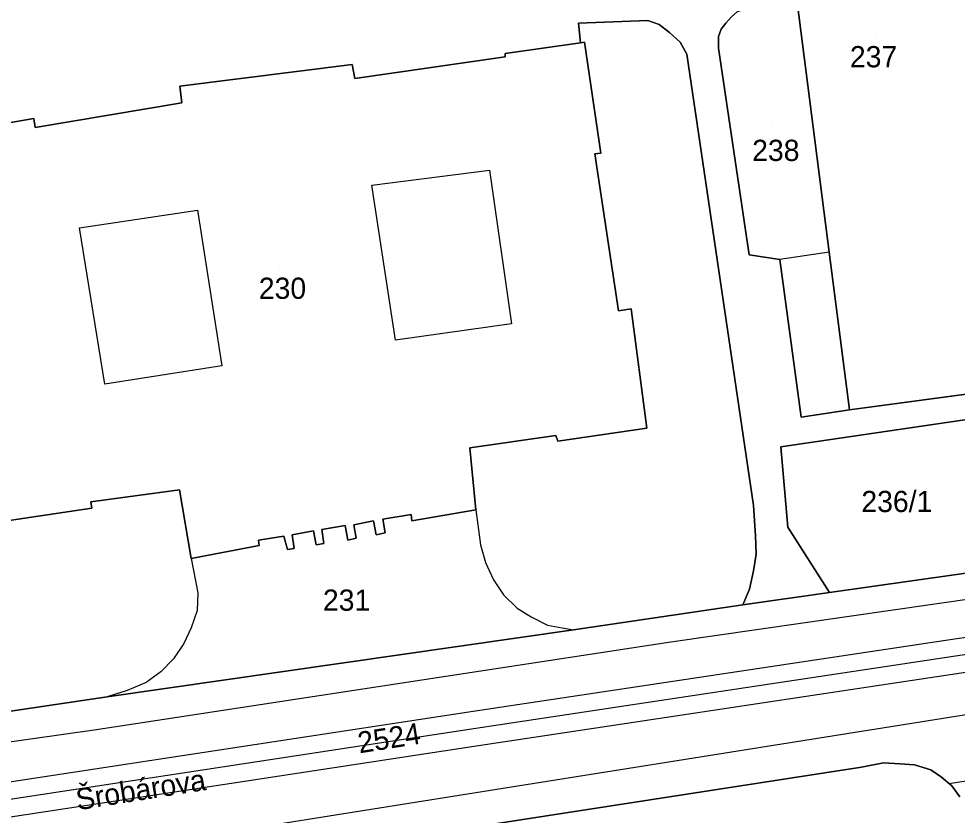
# Model space of a CAD drawing. Extents: x -263423 to -261326, y -1240067 to -1237864.
# Drawn here: x -263319.3 to -263230.8, y -1239723.2 to -1239648.1 of the extents above; entities that cross this region are included whole.
import ezdxf

# ---------------------------------------------------------------- set-up
doc = ezdxf.new("R2010")
doc.units = 0
for name, color, linetype in [('body_kn', 7, 'Continuous'), ('kladpar_druhypozemkov', 7, 'Continuous'), ('kladpar_hranice', 7, 'Continuous'), ('kladpar_parcelnecisla', 7, 'Continuous'), ('kladpar_plochy', 7, 'Continuous'), ('popisy', 7, 'Continuous'), ('tarchy_linie', 7, 'Continuous'), ('zappar_hrandruhpozemk', 7, 'Continuous'), ('znacky', 7, 'Continuous')]:
    doc.layers.add(name, color=color, linetype=linetype)

msp = doc.modelspace()

# ---------------------------------------------------------------- linework, layer by layer
at = {"layer": 'body_kn'}
for p, q in [((-263266.54, -1239648.5), (-263266.54, -1239648.5)), ((-263260, -1239648.25), (-263260, -1239648.25)), ((-263258.92, -1239648.63), (-263258.92, -1239648.63)), ((-263252.64, -1239648.49), (-263252.64, -1239648.49)), ((-263257.97, -1239649.39), (-263257.97, -1239649.39)), ((-263253.08, -1239649.07), (-263253.08, -1239649.07)), ((-263266.35, -1239650.34), (-263266.35, -1239650.34)), ((-263265.97, -1239650.28), (-263265.97, -1239650.28)), ((-263256.95, -1239650.28), (-263256.95, -1239650.28)), ((-263253.34, -1239649.77), (-263253.34, -1239649.77)), ((-263273.46, -1239651.37), (-263273.46, -1239651.37)), ((-263253.34, -1239650.85), (-263253.34, -1239650.85)), ((-263273.46, -1239651.68), (-263273.46, -1239651.68)), ((-263256.32, -1239651.42), (-263256.32, -1239651.42)), ((-263287.87, -1239652.39), (-263287.87, -1239652.39)), ((-263287.87, -1239652.39), (-263287.87, -1239652.39)), ((-263287.61, -1239653.72), (-263287.61, -1239653.72)), ((-263304.12, -1239654.43), (-263304.12, -1239654.43)), ((-263303.93, -1239656.02), (-263303.93, -1239656.02)), ((-263317.89, -1239657.49), (-263317.89, -1239657.49)), ((-263317.76, -1239658.32), (-263317.76, -1239658.32)), ((-263265, -1239660.82), (-263265, -1239660.82)), ((-263264.43, -1239660.76), (-263264.43, -1239660.76)), ((-263274.91, -1239662.36), (-263274.91, -1239662.36)), ((-263286.01, -1239663.76), (-263286.01, -1239663.76)), ((-263286.01, -1239663.76), (-263286.01, -1239663.76)), ((-263302.46, -1239666.12), (-263302.46, -1239666.12)), ((-263313.56, -1239667.78), (-263313.56, -1239667.78)), ((-263313.56, -1239667.78), (-263313.56, -1239667.78)), ((-263250.46, -1239670.35), (-263250.46, -1239670.35)), ((-263247.54, -1239670.79), (-263247.54, -1239670.79)), ((-263242.9, -1239670.09), (-263242.9, -1239670.09)), ((-263242.9, -1239670.09), (-263242.9, -1239670.09)), ((-263262.77, -1239675.63), (-263262.77, -1239675.63)), ((-263261.56, -1239675.43), (-263261.56, -1239675.43)), ((-263272.86, -1239676.84), (-263272.86, -1239676.84)), ((-263283.78, -1239678.37), (-263283.78, -1239678.37)), ((-263300.15, -1239680.79), (-263300.15, -1239680.79)), ((-263311.2, -1239682.52), (-263311.2, -1239682.52)), ((-263240.98, -1239684.95), (-263240.98, -1239684.95)), ((-263245.55, -1239685.65), (-263245.55, -1239685.65)), ((-263260.09, -1239686.68), (-263260.09, -1239686.68)), ((-263268.66, -1239687.38), (-263268.66, -1239687.38)), ((-263268.47, -1239687.89), (-263268.47, -1239687.89)), ((-263247.45, -1239688.45), (-263247.45, -1239688.45)), ((-263276.78, -1239688.53), (-263276.78, -1239688.53)), ((-263304.14, -1239692.49), (-263304.14, -1239692.49)), ((-263312.52, -1239693.63), (-263312.52, -1239693.63)), ((-263312.4, -1239694.21), (-263312.4, -1239694.21)), ((-263276.21, -1239694.38), (-263276.21, -1239694.38)), ((-263276.21, -1239694.38), (-263276.21, -1239694.38)), ((-263250.05, -1239693.98), (-263250.05, -1239693.98)), ((-263285.85, -1239695.4), (-263285.85, -1239695.4)), ((-263284.97, -1239695.27), (-263284.97, -1239695.27)), ((-263282.3, -1239694.82), (-263282.3, -1239694.82)), ((-263282.24, -1239695.4), (-263282.24, -1239695.4)), ((-263291.5, -1239696.35), (-263291.5, -1239696.35)), ((-263290.74, -1239696.23), (-263290.74, -1239696.23)), ((-263288.52, -1239695.84), (-263288.52, -1239695.84)), ((-263287.7, -1239695.78), (-263287.7, -1239695.78)), ((-263246.81, -1239696.01), (-263246.81, -1239696.01)), ((-263296.71, -1239697.25), (-263296.71, -1239697.25)), ((-263294.3, -1239696.86), (-263294.3, -1239696.86)), ((-263293.54, -1239696.74), (-263293.54, -1239696.74)), ((-263288.27, -1239697.24), (-263288.27, -1239697.24)), ((-263287.5, -1239697.05), (-263287.5, -1239697.05)), ((-263285.6, -1239696.73), (-263285.6, -1239696.73)), ((-263284.77, -1239696.54), (-263284.77, -1239696.54)), ((-263249.86, -1239696.84), (-263249.86, -1239696.84)), ((-263296.65, -1239697.75), (-263296.65, -1239697.75)), ((-263296.65, -1239697.75), (-263296.65, -1239697.75)), ((-263293.98, -1239698.13), (-263293.98, -1239698.13)), ((-263293.34, -1239698.01), (-263293.34, -1239698.01)), ((-263291.25, -1239697.69), (-263291.25, -1239697.69)), ((-263290.55, -1239697.56), (-263290.55, -1239697.56)), ((-263275.76, -1239697.68), (-263275.76, -1239697.68)), ((-263303.06, -1239698.97), (-263303.06, -1239698.97)), ((-263303.06, -1239698.97), (-263303.06, -1239698.97)), ((-263249.79, -1239698.55), (-263249.79, -1239698.55)), ((-263275.31, -1239699.33), (-263275.31, -1239699.33)), ((-263250.04, -1239700.14), (-263250.04, -1239700.14)), ((-263274.55, -1239700.98), (-263274.55, -1239700.98)), ((-263302.42, -1239702.21), (-263302.42, -1239702.21)), ((-263273.59, -1239702.38), (-263273.59, -1239702.38)), ((-263250.42, -1239701.86), (-263250.42, -1239701.86)), ((-263242.87, -1239702.17), (-263242.87, -1239702.17)), ((-263251.05, -1239703.32), (-263251.05, -1239703.32)), ((-263302.48, -1239703.86), (-263302.48, -1239703.86)), ((-263272.32, -1239703.65), (-263272.32, -1239703.65)), ((-263270.99, -1239704.47), (-263270.99, -1239704.47)), ((-263269.46, -1239705.24), (-263269.46, -1239705.24)), ((-263303.05, -1239705.51), (-263303.05, -1239705.51)), ((-263268.07, -1239705.49), (-263268.07, -1239705.49)), ((-263266.99, -1239705.68), (-263266.99, -1239705.68)), ((-263266.99, -1239705.68), (-263266.99, -1239705.68)), ((-263303.75, -1239706.97), (-263303.75, -1239706.97)), ((-263257.84, -1239706.82), (-263257.84, -1239706.82)), ((-263230.88, -1239706.5), (-263230.88, -1239706.5)), ((-263304.7, -1239708.43), (-263304.7, -1239708.43)), ((-263305.9, -1239709.64), (-263305.9, -1239709.64)), ((-263309.08, -1239711.42), (-263309.08, -1239711.42)), ((-263307.3, -1239710.66), (-263307.3, -1239710.66)), ((-263310.98, -1239712), (-263310.98, -1239712)), ((-263276.45, -1239713.36), (-263276.45, -1239713.36)), ((-263276.2, -1239715), (-263276.2, -1239715)), ((-263312.18, -1239715.11), (-263312.18, -1239715.11)), ((-263275.95, -1239716.62), (-263275.95, -1239716.62)), ((-263237.77, -1239718.24), (-263237.77, -1239718.24)), ((-263236.24, -1239718.31), (-263236.24, -1239718.31)), ((-263234.85, -1239718.43), (-263234.85, -1239718.43)), ((-263239.86, -1239718.63), (-263239.86, -1239718.63)), ((-263233.32, -1239718.88), (-263233.32, -1239718.88)), ((-263232.31, -1239719.58), (-263232.31, -1239719.58)), ((-263231.61, -1239720.18), (-263231.61, -1239720.18)), ((-263231.35, -1239720.4), (-263231.35, -1239720.4))]:
    msp.add_line(p, q, dxfattribs=at)
at = {"layer": 'kladpar_druhypozemkov'}
for p, q in [((-263238.55, -1239649.89), (-263238.55, -1239649.89)), ((-263248.2, -1239658.11), (-263248.2, -1239658.11)), ((-263294.75, -1239671.69), (-263294.75, -1239671.69)), ((-263236, -1239692.81), (-263236, -1239692.81)), ((-263288.66, -1239702.19), (-263288.66, -1239702.19)), ((-263283.99, -1239714.88), (-263283.99, -1239714.88))]:
    msp.add_line(p, q, dxfattribs=at)
at = {"layer": 'kladpar_hranice'}
for points in [[(-263232.23, -1239619.84), (-263225.3, -1239682.85), (-263240.98, -1239684.95), (-263242.9, -1239670.09), (-263245.91, -1239646.52), (-263248.2, -1239646.78), (-263250.74, -1239647.16), (-263251.63, -1239641.06), (-263267.69, -1239638.47), (-263267.89, -1239636.94), (-263268.71, -1239636.88), (-263268.84, -1239635.1), (-263268.08, -1239635.04), (-263268.27, -1239633.64), (-263269.03, -1239633.71), (-263269.16, -1239632.05), (-263268.4, -1239631.99), (-263268.53, -1239630.59), (-263271.32, -1239630.98), (-263271.7, -1239628.31), (-263268.85, -1239627.42), (-263254.7, -1239622.77), (-263248.99, -1239621.44), (-263232.23, -1239619.84)], [(-263248.2, -1239646.78), (-263245.91, -1239646.52), (-263242.9, -1239670.09), (-263240.98, -1239684.95), (-263245.55, -1239685.65), (-263247.54, -1239670.79), (-263250.46, -1239670.35), (-263253.34, -1239650.85), (-263253.34, -1239649.77), (-263253.08, -1239649.07), (-263252.64, -1239648.49), (-263252.13, -1239647.92), (-263251.56, -1239647.41), (-263250.74, -1239647.16), (-263248.2, -1239646.78)], [(-263224.98, -1239685.13), (-263247.45, -1239688.45), (-263246.81, -1239696.01), (-263242.87, -1239702.17), (-263251.05, -1239703.32), (-263250.42, -1239701.86), (-263250.04, -1239700.14), (-263249.79, -1239698.55), (-263249.86, -1239696.84), (-263250.05, -1239693.98), (-263256.32, -1239651.42), (-263256.95, -1239650.28), (-263257.97, -1239649.39), (-263258.92, -1239648.63), (-263260, -1239648.25), (-263266.54, -1239648.5), (-263266.35, -1239650.34), (-263273.46, -1239651.37), (-263273.46, -1239651.68), (-263287.61, -1239653.72), (-263287.87, -1239652.39), (-263304.12, -1239654.43), (-263303.93, -1239656.02), (-263317.76, -1239658.32), (-263317.89, -1239657.49), (-263325.7, -1239658.83)], [(-263296.65, -1239697.75), (-263296.71, -1239697.25), (-263294.3, -1239696.86), (-263293.98, -1239698.13), (-263293.34, -1239698.01), (-263293.54, -1239696.74), (-263291.5, -1239696.35), (-263291.25, -1239697.69), (-263290.55, -1239697.56), (-263290.74, -1239696.23), (-263288.52, -1239695.84), (-263288.27, -1239697.24), (-263287.5, -1239697.05), (-263287.7, -1239695.78), (-263285.85, -1239695.4), (-263285.6, -1239696.73), (-263284.77, -1239696.54), (-263284.97, -1239695.27), (-263282.3, -1239694.82), (-263282.24, -1239695.4), (-263276.21, -1239694.38), (-263276.78, -1239688.53), (-263268.66, -1239687.38), (-263268.47, -1239687.89), (-263260.09, -1239686.68), (-263261.56, -1239675.43), (-263262.77, -1239675.63), (-263265, -1239660.82), (-263264.43, -1239660.76), (-263265.97, -1239650.28), (-263266.35, -1239650.34), (-263266.54, -1239648.5), (-263260, -1239648.25), (-263258.92, -1239648.63), (-263257.97, -1239649.39), (-263256.95, -1239650.28), (-263256.32, -1239651.42), (-263250.05, -1239693.98), (-263249.86, -1239696.84), (-263249.79, -1239698.55), (-263250.04, -1239700.14), (-263250.42, -1239701.86), (-263251.05, -1239703.32), (-263266.99, -1239705.68), (-263310.98, -1239712), (-263322.85, -1239713.78)], [(-263252.13, -1239647.92), (-263252.64, -1239648.49), (-263253.08, -1239649.07), (-263253.34, -1239649.77), (-263253.34, -1239650.85), (-263250.46, -1239670.35), (-263247.54, -1239670.79), (-263245.55, -1239685.65), (-263240.98, -1239684.95), (-263225.3, -1239682.85)], [(-263287.87, -1239652.39), (-263287.61, -1239653.72), (-263273.46, -1239651.68), (-263273.46, -1239651.37), (-263266.35, -1239650.34), (-263265.97, -1239650.28), (-263264.43, -1239660.76), (-263265, -1239660.82), (-263262.77, -1239675.63), (-263261.56, -1239675.43), (-263260.09, -1239686.68), (-263268.47, -1239687.89), (-263268.66, -1239687.38), (-263276.78, -1239688.53), (-263276.21, -1239694.38), (-263282.24, -1239695.4), (-263282.3, -1239694.82), (-263284.97, -1239695.27), (-263284.77, -1239696.54), (-263285.6, -1239696.73), (-263285.85, -1239695.4), (-263287.7, -1239695.78), (-263287.5, -1239697.05), (-263288.27, -1239697.24), (-263288.52, -1239695.84), (-263290.74, -1239696.23), (-263290.55, -1239697.56), (-263291.25, -1239697.69), (-263291.5, -1239696.35), (-263293.54, -1239696.74), (-263293.34, -1239698.01), (-263293.98, -1239698.13), (-263294.3, -1239696.86), (-263296.71, -1239697.25), (-263296.65, -1239697.75), (-263303.06, -1239698.97), (-263304.14, -1239692.49), (-263312.52, -1239693.63), (-263312.4, -1239694.21), (-263320.84, -1239695.48)], [(-263325.7, -1239658.83), (-263317.89, -1239657.49), (-263317.76, -1239658.32), (-263303.93, -1239656.02), (-263304.12, -1239654.43), (-263287.87, -1239652.39)], [(-263224.98, -1239685.13), (-263224.48, -1239689), (-263228.46, -1239689.52), (-263227.81, -1239694.48), (-263223.83, -1239693.96), (-263223.13, -1239699.36), (-263242.87, -1239702.17), (-263246.81, -1239696.01), (-263247.45, -1239688.45), (-263224.98, -1239685.13)], [(-263320.84, -1239695.48), (-263312.4, -1239694.21), (-263312.52, -1239693.63), (-263304.14, -1239692.49), (-263303.06, -1239698.97), (-263296.65, -1239697.75)], [(-263266.99, -1239705.68), (-263251.05, -1239703.32), (-263242.87, -1239702.17), (-263223.13, -1239699.36)], [(-263349.43, -1239732.71), (-263351.94, -1239720.93), (-263351.96, -1239720.82), (-263352.5, -1239718.27), (-263325.39, -1239714.1), (-263322.85, -1239713.78), (-263310.98, -1239712), (-263266.99, -1239705.68)], [(-263287.03, -1239725.96), (-263283.16, -1239725.32), (-263239.86, -1239718.63), (-263237.77, -1239718.24), (-263236.24, -1239718.31), (-263234.85, -1239718.43), (-263233.32, -1239718.88), (-263232.31, -1239719.58), (-263231.35, -1239720.4), (-263230.59, -1239721.42)], [(-263230.59, -1239721.42), (-263231.35, -1239720.4), (-263232.31, -1239719.58), (-263233.32, -1239718.88), (-263234.85, -1239718.43), (-263236.24, -1239718.31), (-263237.77, -1239718.24), (-263239.86, -1239718.63), (-263283.16, -1239725.32)]]:
    msp.add_lwpolyline(points, dxfattribs=at)
at = {"layer": 'kladpar_plochy'}
for p, q in [((-263260, -1239648.25), (-263266.54, -1239648.5)), ((-263266.54, -1239648.5), (-263266.35, -1239650.34)), ((-263258.92, -1239648.63), (-263260, -1239648.25)), ((-263257.97, -1239649.39), (-263258.92, -1239648.63)), ((-263252.64, -1239648.49), (-263253.08, -1239649.07)), ((-263252.13, -1239647.92), (-263252.64, -1239648.49)), ((-263256.95, -1239650.28), (-263257.97, -1239649.39)), ((-263253.08, -1239649.07), (-263253.34, -1239649.77)), ((-263266.35, -1239650.34), (-263273.46, -1239651.37)), ((-263256.32, -1239651.42), (-263256.95, -1239650.28)), ((-263253.34, -1239649.77), (-263253.34, -1239650.85)), ((-263273.46, -1239651.37), (-263273.46, -1239651.68)), ((-263253.34, -1239650.85), (-263250.46, -1239670.35)), ((-263273.46, -1239651.68), (-263287.61, -1239653.72)), ((-263250.05, -1239693.98), (-263256.32, -1239651.42)), ((-263287.87, -1239652.39), (-263304.12, -1239654.43)), ((-263287.61, -1239653.72), (-263287.87, -1239652.39)), ((-263304.12, -1239654.43), (-263303.93, -1239656.02)), ((-263303.93, -1239656.02), (-263317.76, -1239658.32)), ((-263317.89, -1239657.49), (-263325.7, -1239658.83)), ((-263317.76, -1239658.32), (-263317.89, -1239657.49)), ((-263250.46, -1239670.35), (-263247.54, -1239670.79)), ((-263247.54, -1239670.79), (-263245.55, -1239685.65)), ((-263240.98, -1239684.95), (-263225.3, -1239682.85)), ((-263245.55, -1239685.65), (-263240.98, -1239684.95)), ((-263224.98, -1239685.13), (-263247.45, -1239688.45)), ((-263247.45, -1239688.45), (-263246.81, -1239696.01)), ((-263249.86, -1239696.84), (-263250.05, -1239693.98)), ((-263246.81, -1239696.01), (-263242.87, -1239702.17)), ((-263249.79, -1239698.55), (-263249.86, -1239696.84)), ((-263250.04, -1239700.14), (-263249.79, -1239698.55)), ((-263250.42, -1239701.86), (-263250.04, -1239700.14)), ((-263251.05, -1239703.32), (-263250.42, -1239701.86)), ((-263242.87, -1239702.17), (-263251.05, -1239703.32))]:
    msp.add_line(p, q, dxfattribs=at)
for points in [[(-263232.23, -1239619.84), (-263225.3, -1239682.85), (-263240.98, -1239684.95), (-263242.9, -1239670.09), (-263245.91, -1239646.52), (-263248.2, -1239646.78), (-263250.74, -1239647.16), (-263251.63, -1239641.06), (-263267.69, -1239638.47), (-263267.89, -1239636.94), (-263268.71, -1239636.88), (-263268.84, -1239635.1), (-263268.08, -1239635.04), (-263268.27, -1239633.64), (-263269.03, -1239633.71), (-263269.16, -1239632.05), (-263268.4, -1239631.99), (-263268.53, -1239630.59), (-263271.32, -1239630.98), (-263271.7, -1239628.31), (-263268.85, -1239627.42), (-263254.7, -1239622.77), (-263248.99, -1239621.44)], [(-263248.2, -1239646.78), (-263245.91, -1239646.52), (-263242.9, -1239670.09), (-263240.98, -1239684.95), (-263245.55, -1239685.65), (-263247.54, -1239670.79), (-263250.46, -1239670.35), (-263253.34, -1239650.85), (-263253.34, -1239649.77), (-263253.08, -1239649.07), (-263252.64, -1239648.49), (-263252.13, -1239647.92), (-263251.56, -1239647.41), (-263250.74, -1239647.16)], [(-263224.98, -1239685.13), (-263224.48, -1239689), (-263228.46, -1239689.52), (-263227.81, -1239694.48), (-263223.83, -1239693.96), (-263223.13, -1239699.36), (-263242.87, -1239702.17), (-263246.81, -1239696.01), (-263247.45, -1239688.45)]]:
    msp.add_lwpolyline(points, close=True, dxfattribs=at)
for points in [[(-263320.84, -1239695.48), (-263312.4, -1239694.21), (-263312.52, -1239693.63), (-263304.14, -1239692.49), (-263303.06, -1239698.97), (-263296.65, -1239697.75), (-263296.71, -1239697.25), (-263294.3, -1239696.86), (-263293.98, -1239698.13), (-263293.34, -1239698.01), (-263293.54, -1239696.74), (-263291.5, -1239696.35), (-263291.25, -1239697.69), (-263290.55, -1239697.56), (-263290.74, -1239696.23), (-263288.52, -1239695.84), (-263288.27, -1239697.24), (-263287.5, -1239697.05), (-263287.7, -1239695.78), (-263285.85, -1239695.4), (-263285.6, -1239696.73), (-263284.77, -1239696.54), (-263284.97, -1239695.27), (-263282.3, -1239694.82), (-263282.24, -1239695.4), (-263276.21, -1239694.38), (-263276.78, -1239688.53), (-263268.66, -1239687.38), (-263268.47, -1239687.89), (-263260.09, -1239686.68), (-263261.56, -1239675.43), (-263262.77, -1239675.63), (-263265, -1239660.82), (-263264.43, -1239660.76), (-263265.97, -1239650.28), (-263266.35, -1239650.34), (-263266.54, -1239648.5), (-263260, -1239648.25), (-263258.92, -1239648.63), (-263257.97, -1239649.39), (-263256.95, -1239650.28), (-263256.32, -1239651.42), (-263250.05, -1239693.98), (-263249.86, -1239696.84), (-263249.79, -1239698.55), (-263250.04, -1239700.14), (-263250.42, -1239701.86), (-263251.05, -1239703.32), (-263266.99, -1239705.68), (-263310.98, -1239712), (-263322.85, -1239713.78)], [(-263325.7, -1239658.83), (-263317.89, -1239657.49), (-263317.76, -1239658.32), (-263303.93, -1239656.02), (-263304.12, -1239654.43), (-263287.87, -1239652.39), (-263287.61, -1239653.72), (-263273.46, -1239651.68), (-263273.46, -1239651.37), (-263266.35, -1239650.34), (-263265.97, -1239650.28), (-263264.43, -1239660.76), (-263265, -1239660.82), (-263262.77, -1239675.63), (-263261.56, -1239675.43), (-263260.09, -1239686.68), (-263268.47, -1239687.89), (-263268.66, -1239687.38), (-263276.78, -1239688.53), (-263276.21, -1239694.38), (-263282.24, -1239695.4), (-263282.3, -1239694.82), (-263284.97, -1239695.27), (-263284.77, -1239696.54), (-263285.6, -1239696.73), (-263285.85, -1239695.4), (-263287.7, -1239695.78), (-263287.5, -1239697.05), (-263288.27, -1239697.24), (-263288.52, -1239695.84), (-263290.74, -1239696.23), (-263290.55, -1239697.56), (-263291.25, -1239697.69), (-263291.5, -1239696.35), (-263293.54, -1239696.74), (-263293.34, -1239698.01), (-263293.98, -1239698.13), (-263294.3, -1239696.86), (-263296.71, -1239697.25), (-263296.65, -1239697.75), (-263303.06, -1239698.97), (-263304.14, -1239692.49), (-263312.52, -1239693.63), (-263312.4, -1239694.21), (-263320.84, -1239695.48)], [(-263349.43, -1239732.71), (-263351.94, -1239720.93), (-263351.96, -1239720.82), (-263352.5, -1239718.27), (-263325.39, -1239714.1), (-263322.85, -1239713.78), (-263310.98, -1239712), (-263266.99, -1239705.68), (-263251.05, -1239703.32), (-263242.87, -1239702.17), (-263223.13, -1239699.36)], [(-263283.16, -1239725.32), (-263239.86, -1239718.63), (-263237.77, -1239718.24), (-263236.24, -1239718.31), (-263234.85, -1239718.43), (-263233.32, -1239718.88), (-263232.31, -1239719.58), (-263231.35, -1239720.4), (-263230.59, -1239721.42)], [(-263230.59, -1239721.42), (-263231.35, -1239720.4), (-263232.31, -1239719.58), (-263233.32, -1239718.88), (-263234.85, -1239718.43), (-263236.24, -1239718.31), (-263237.77, -1239718.24), (-263239.86, -1239718.63), (-263283.16, -1239725.32)]]:
    msp.add_lwpolyline(points, dxfattribs=at)
at = {"layer": 'tarchy_linie'}
for points in [[(-263229.84, -1239709.68), (-263275.95, -1239716.62), (-263321.97, -1239723.64), (-263350.44, -1239727.98), (-263350.78, -1239726.36), (-263351.13, -1239724.74), (-263322.47, -1239720.38), (-263276.45, -1239713.36), (-263230.88, -1239706.5), (-263188.22, -1239700.5)], [(-263185.2, -1239701.74), (-263230.36, -1239708.08), (-263276.2, -1239715), (-263322.22, -1239722), (-263350.78, -1239726.36)], [(-263230.59, -1239721.42), (-263231.35, -1239720.4), (-263231.61, -1239720.18), (-263190.81, -1239713.96)]]:
    msp.add_lwpolyline(points, dxfattribs=at)
at = {"layer": 'zappar_hrandruhpozemk'}
for p, q in [((-263283.78, -1239678.37), (-263286.01, -1239663.76)), ((-263313.56, -1239667.78), (-263302.46, -1239666.12)), ((-263302.46, -1239666.12), (-263300.15, -1239680.79)), ((-263242.9, -1239670.09), (-263247.54, -1239670.79)), ((-263274.55, -1239700.98), (-263273.59, -1239702.38)), ((-263257.84, -1239706.82), (-263222.81, -1239701.78)), ((-263303.05, -1239705.51), (-263303.75, -1239706.97)), ((-263312.18, -1239715.11), (-263257.84, -1239706.82)), ((-263221.65, -1239712.39), (-263298.33, -1239724.57)), ((-263351.96, -1239720.82), (-263312.18, -1239715.11))]:
    msp.add_line(p, q, dxfattribs=at)
for points in [[(-263286.01, -1239663.76), (-263274.91, -1239662.36), (-263272.86, -1239676.84), (-263283.78, -1239678.37)], [(-263300.15, -1239680.79), (-263311.2, -1239682.52), (-263313.56, -1239667.78)], [(-263276.21, -1239694.38), (-263275.76, -1239697.68), (-263275.31, -1239699.33), (-263274.55, -1239700.98)], [(-263303.06, -1239698.97), (-263302.42, -1239702.21), (-263302.48, -1239703.86), (-263303.05, -1239705.51)], [(-263273.59, -1239702.38), (-263272.32, -1239703.65), (-263270.99, -1239704.47), (-263269.46, -1239705.24), (-263268.07, -1239705.49), (-263266.99, -1239705.68)], [(-263303.75, -1239706.97), (-263304.7, -1239708.43), (-263305.9, -1239709.64), (-263307.3, -1239710.66), (-263309.08, -1239711.42), (-263310.98, -1239712)]]:
    msp.add_lwpolyline(points, dxfattribs=at)
at = {"layer": 'znacky'}
msp.add_line((-263294.09, -1239669.89), (-263294.09, -1239669.89), dxfattribs=at)

# ---------------------------------------------------------------- texts
at = {"layer": 'kladpar_parcelnecisla'}
for s, p in [('237', (-263240.951, -1239652.66)), ('238', (-263250.162, -1239661.49)), ('230', (-263296.67, -1239674.49)), ('236/1', (-263239.869, -1239694.59)), ('231', (-263290.629, -1239703.89))]:
    msp.add_text(s, height=2, dxfattribs=at).set_placement(p)
msp.add_text('2524', height=2, rotation=9, dxfattribs=at).set_placement((-263287.181, -1239717.34))
at = {"layer": 'popisy'}
msp.add_text('Šrobárova', height=2, rotation=9, dxfattribs=at).set_placement((-263313.74, -1239722.705))

doc.saveas('drawing.dxf')
